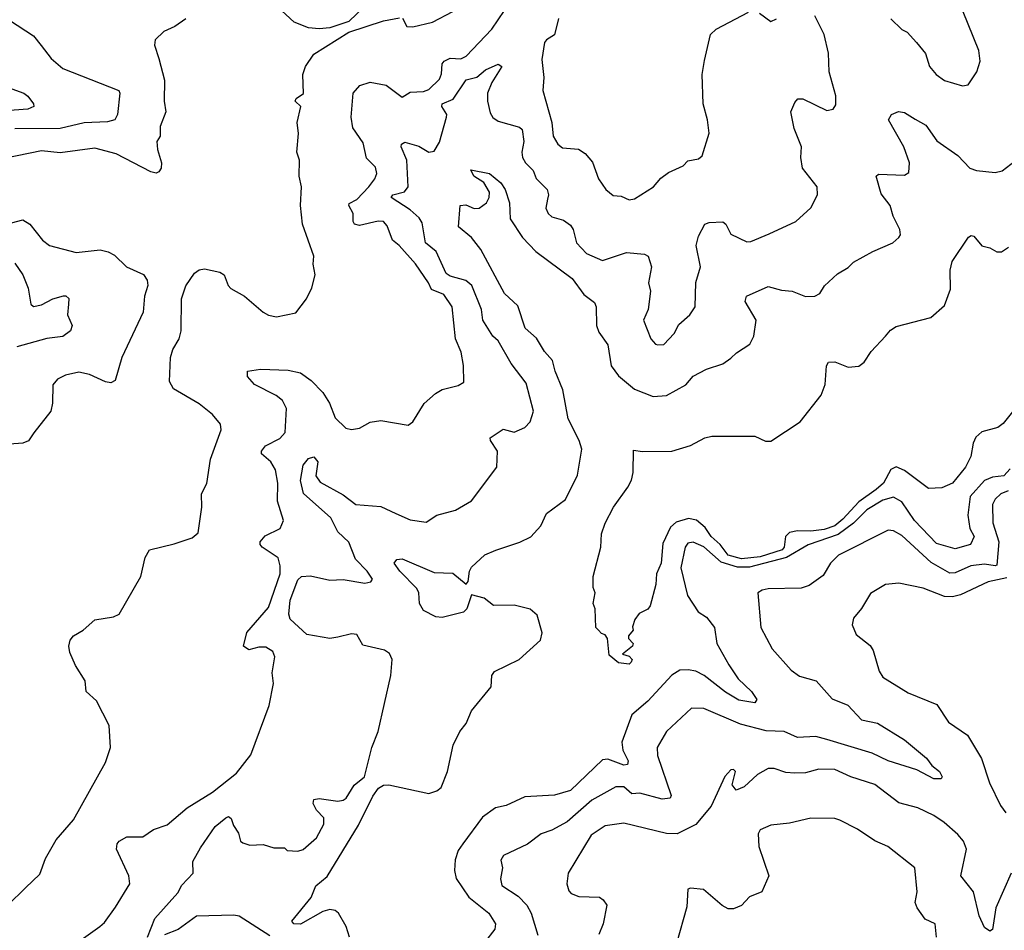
# Model space of a CAD drawing. Extents: x 1690054 to 1842981, y 782881 to 914114.
# Tile 257 of 656: x 1718574 to 1722259, y 875891 to 879301. Entities that reach past the tile are written whole.
import ezdxf

# ---------------------------------------------------------------- set-up
doc = ezdxf.new("R2010")
doc.units = 0

msp = doc.modelspace()

# ---------------------------------------------------------------- linework, layer by layer
at = {"layer": '0CON10XD'}
for points in [[(1719984.5, 879465.5), (1719806.1, 879293.9), (1719735, 879270), (1719695, 879265.8), (1719655, 879270), (1719601.1, 879291.1), (1719538.9, 879348.9)], [(1721835, 879303.3), (1721875, 879264.2), (1721895, 879253.8), (1721930, 879215), (1721964.5, 879174.5), (1721979.2, 879125), (1722003.8, 879095), (1722035, 879072.5), (1722102.3, 879052.3), (1722124, 879056), (1722155.8, 879105), (1722169.2, 879145), (1722164.3, 879185), (1722083.8, 879383.8)], [(1718804.2, 875855), (1718873.8, 875905), (1718890.6, 875919.4), (1718932.6, 875977.4), (1718985.6, 876065), (1718981.9, 876095), (1718936, 876195), (1718938, 876215), (1718945.8, 876225), (1718975, 876240.4), (1719035, 876241.1), (1719075, 876267.9), (1719125, 876285.7), (1719200.6, 876349.4), (1719295, 876408), (1719385, 876479), (1719438.3, 876548.3), (1719507.3, 876732.7), (1719523.1, 876815), (1719519.2, 876855), (1719528.8, 876915), (1719520.8, 876935), (1719495, 876950.6), (1719468.9, 876951.1), (1719431.2, 876941.2), (1719410.8, 876955), (1719424.4, 877005.6), (1719505, 877099.2), (1719548.4, 877225), (1719548.7, 877255), (1719540.8, 877285), (1719481.4, 877325), (1719474.1, 877335.9), (1719474.3, 877345.7), (1719492.1, 877367.9), (1719548.8, 877395), (1719561.4, 877425), (1719538.2, 877498.2), (1719540.3, 877565), (1719530.9, 877615), (1719513.1, 877645), (1719479.1, 877675), (1719478.8, 877685), (1719493.5, 877705), (1719547.7, 877732.3), (1719566.7, 877755), (1719572.5, 877845), (1719557.3, 877875), (1719533.6, 877893.6), (1719452.2, 877935), (1719425.8, 877965), (1719426.7, 877985), (1719475, 877991.5), (1719578.3, 877988.3), (1719625, 877977.9), (1719665, 877948.9), (1719708.8, 877905), (1719733.8, 877865), (1719755, 877810), (1719795, 877771.2), (1719816.2, 877766.2), (1719845, 877770.8), (1719885, 877792.9), (1719925, 877799.2), (1720027.7, 877782.3), (1720045.8, 877794.2), (1720087, 877863), (1720129.7, 877900.3), (1720155, 877916.2), (1720215, 877930.8), (1720236.2, 877943.8), (1720235.4, 878005.4), (1720226.5, 878055), (1720204.7, 878105), (1720191.8, 878225), (1720161.7, 878271.7), (1720115, 878290), (1720104.2, 878315), (1720055, 878386.8), (1719994.4, 878455), (1719969.1, 878475), (1719948.8, 878528.8), (1719935.3, 878545.3), (1719915, 878545.9), (1719845, 878529.5), (1719826.9, 878535), (1719821.3, 878545), (1719821.4, 878575), (1719805.5, 878605), (1719807.4, 878612.6), (1719835, 878626.8), (1719880.9, 878675), (1719903.3, 878705), (1719910.5, 878725), (1719905, 878748.6), (1719871.5, 878781.5), (1719859, 878839), (1719820.8, 878895), (1719814.7, 878935.3), (1719821.9, 879025), (1719846.4, 879053.6), (1719885, 879066.3), (1719945, 879055.7), (1720005, 879010), (1720035, 879029.1), (1720085, 879031.3), (1720105, 879039.6), (1720145, 879077.8), (1720152.8, 879097.2), (1720154.8, 879135), (1720162.3, 879145), (1720185, 879155.9), (1720225, 879153.8), (1720245, 879163.5), (1720340.3, 879265), (1720387.9, 879335)], [(1719051.5, 875865), (1719080, 875935), (1719165, 876031.1), (1719180.8, 876059.2), (1719222.5, 876105), (1719221.4, 876148.6), (1719250.3, 876199.7), (1719305, 876280), (1719345, 876312.5), (1719355, 876317.5), (1719365, 876310), (1719373.3, 876283.3), (1719392.5, 876255), (1719400, 876225), (1719408.3, 876218.3), (1719435, 876210), (1719485, 876212.5), (1719525, 876200), (1719565, 876200), (1719575, 876190), (1719615, 876187.5), (1719635, 876193.3), (1719685, 876237.5), (1719711.7, 876288.3), (1719711.7, 876311.7), (1719685, 876340), (1719672.5, 876365), (1719675, 876380), (1719695, 876383.8), (1719765, 876374.4), (1719785, 876378.6), (1719795.8, 876385), (1719825.5, 876434.5), (1719864.8, 876465.2), (1719892, 876575), (1719914.9, 876635), (1719962.5, 876845), (1719967.9, 876905), (1719957.4, 876927.4), (1719939.5, 876939.5), (1719858.3, 876958.3), (1719835, 876998.2), (1719815, 877001.2), (1719765, 876987.8), (1719735, 876982.8), (1719649, 876999), (1719586.1, 877056.1), (1719581.1, 877075), (1719586.4, 877126.4), (1719615, 877202.9), (1719628, 877215), (1719661.8, 877218.2), (1719735, 877201.6), (1719785, 877204.6), (1719865, 877191.1), (1719887.5, 877195), (1719893.8, 877205), (1719874.4, 877235), (1719830, 877280), (1719805, 877344.7), (1719765, 877383.1), (1719737.8, 877435), (1719635.9, 877525.9), (1719624.4, 877575), (1719635, 877632), (1719655, 877657.5), (1719675, 877664), (1719689.2, 877645), (1719682.6, 877592.6), (1719698.6, 877568.6), (1719785, 877521.6), (1719832.2, 877485), (1719925, 877477.9), (1719981.7, 877451.7), (1720035, 877428.2), (1720095, 877419.5), (1720134.5, 877445.5), (1720205, 877464.4), (1720265, 877499.2), (1720359.2, 877625), (1720362.7, 877685), (1720335.5, 877725), (1720334.7, 877735.3), (1720383.2, 877766.8), (1720423.9, 877756.1), (1720465, 877772.9), (1720484.4, 877795), (1720496.7, 877835), (1720469.3, 877939.3), (1720413.6, 878013.6), (1720365, 878097.5), (1720345, 878115.4), (1720306.6, 878175), (1720302.5, 878215), (1720266.3, 878305), (1720244.1, 878324.1), (1720185, 878340.6), (1720170.5, 878350.5), (1720132, 878432), (1720092.3, 878465), (1720079.6, 878539.6), (1720068.6, 878558.6), (1720035, 878588.6), (1719964.6, 878635), (1719970.6, 878645), (1720014.4, 878655.6), (1720027.5, 878675), (1720022.6, 878775), (1720001.4, 878825), (1720002.5, 878835), (1720015, 878842), (1720067.5, 878827.5), (1720105, 878804.4), (1720125, 878808), (1720145, 878842), (1720171.1, 878935), (1720172.6, 878945), (1720153.9, 878975), (1720155.4, 878985), (1720196.6, 879003.4), (1720244.7, 879075), (1720284.5, 879085.5), (1720317.8, 879112.2), (1720365, 879134.6), (1720378.9, 879125), (1720340.9, 879065), (1720324.3, 879025), (1720324.3, 878995), (1720335, 878952), (1720345, 878934.4), (1720365, 878920), (1720445, 878898.7), (1720455, 878889.6), (1720460.6, 878845), (1720453.6, 878805), (1720456.2, 878785), (1720466.4, 878765), (1720495, 878735.6), (1720506.4, 878706.4), (1720548.5, 878665), (1720553.1, 878645), (1720548.7, 878628.7), (1720542.7, 878595), (1720552.1, 878575), (1720565, 878562.9), (1720609.7, 878549.7), (1720635, 878531.5), (1720645.2, 878515.2), (1720657.2, 878465), (1720695, 878425.5), (1720755, 878399.2), (1720845, 878429.2), (1720912.7, 878422.7), (1720925.7, 878415), (1720939.1, 878375), (1720927.3, 878315), (1720934.3, 878284.3), (1720925.6, 878215), (1720908.6, 878175), (1720936.2, 878105), (1720953.3, 878085), (1720962.7, 878082.7), (1720985.3, 878084.7), (1721023.1, 878125), (1721040.5, 878159.5), (1721081.5, 878195), (1721102.5, 878225), (1721104.1, 878315.9), (1721121.6, 878375), (1721105.3, 878455), (1721115, 878490), (1721138, 878535), (1721155, 878541.5), (1721205, 878543.8), (1721216.5, 878535), (1721235, 878498), (1721295, 878468.9), (1721310.3, 878469.7), (1721378.6, 878498.6), (1721478.8, 878545), (1721535, 878596), (1721559.5, 878645), (1721558.1, 878675), (1721504.4, 878745), (1721497.9, 878785), (1721500.6, 878825), (1721473, 878893), (1721460, 878955), (1721475, 878990), (1721485.8, 879004.2), (1721505, 879004.4), (1721595, 878960), (1721618.8, 878965), (1721628.2, 878981.8), (1721628.5, 879015), (1721603.5, 879105), (1721601.2, 879175), (1721584.7, 879245), (1721550, 879315)], [(1720005.9, 879305.9), (1720023.3, 879275), (1720045, 879274.4), (1720118.3, 879291.7), (1720195, 879330.8)], [(1720590.8, 879305), (1720575.9, 879244.1), (1720545, 879225.7), (1720537.8, 879215), (1720528.3, 879151.7), (1720535.5, 879084.5), (1720531.5, 879035), (1720565.3, 878915.3), (1720570, 878865), (1720587.8, 878835), (1720605, 878820.5), (1720665, 878815.4), (1720689.8, 878799.8), (1720717.2, 878767.2), (1720740, 878705), (1720768, 878665), (1720795, 878642.5), (1720825, 878639.2), (1720855, 878625.6), (1720875, 878629.5), (1720946, 878675), (1720973.4, 878706.6), (1721002.2, 878727.8), (1721056.6, 878753.4), (1721075, 878772), (1721115, 878780), (1721128.8, 878791.2), (1721153.9, 878876.1), (1721148.6, 878925), (1721131.9, 878985), (1721128.1, 879095), (1721137.5, 879147.5), (1721160, 879245), (1721180, 879265), (1721301.7, 879328.3)], [(1721343.3, 879325), (1721385, 879294.3), (1721406.6, 879303.4)], [(1719195, 879304), (1719154.4, 879275.6), (1719113.4, 879256.6), (1719081.2, 879225), (1719078.8, 879205), (1719094.2, 879155), (1719115.6, 879074.4), (1719114.4, 878995), (1719120, 878955), (1719099.4, 878900.6), (1719099.3, 878865), (1719087.3, 878845), (1719089.7, 878815), (1719104.5, 878765), (1719103.6, 878745), (1719095, 878731.1), (1719085, 878726.4), (1719065, 878731.1), (1718935, 878798.2), (1718855, 878819.1), (1718725, 878802.5), (1718655, 878809.2), (1718515, 878780.9)], [(1718535, 879299.2), (1718625, 879240), (1718653.8, 879203.8), (1718691.9, 879155), (1718735, 879117.5), (1718944.2, 879035), (1718948.9, 879025), (1718940, 878945), (1718930, 878925), (1718902.1, 878917.9), (1718815, 878914.8), (1718725, 878893.7), (1718555, 878892.3)], [(1719667, 878297), (1719680, 878345), (1719672, 878385), (1719674, 878415), (1719632.2, 878535), (1719624.3, 878605), (1719628.6, 878675), (1719620, 878715), (1719621.4, 878775), (1719610.5, 878805), (1719616.9, 878875), (1719612.5, 878915), (1719626, 878975), (1719604.4, 878995), (1719608.8, 879005), (1719635.4, 879024.6), (1719633.8, 879095), (1719642.9, 879125), (1719675, 879171.9), (1719805, 879253.3), (1719935, 879296), (1719995, 879308)], [(1718461, 879071), (1718588.8, 879025), (1718604.2, 879014.2), (1718625.8, 878985), (1718626, 878975), (1718603.8, 878965), (1718483.2, 878956.8)], [(1719808.5, 875865), (1719795.6, 875905), (1719766.7, 875955), (1719754.6, 875964.6), (1719735, 875968.8), (1719708.9, 875961.1), (1719625, 875913.3), (1719600, 875915), (1719592.5, 875925), (1719665, 876013.8), (1719682.6, 876057.4), (1719725, 876092.5), (1719841.6, 876285), (1719895, 876393.5), (1719917.2, 876422.8), (1719935, 876433.6), (1719955.8, 876435.8), (1720105, 876403.5), (1720135, 876412.4), (1720150.7, 876425), (1720174.9, 876485), (1720196.5, 876583.5), (1720220.7, 876635), (1720245.2, 876665), (1720265, 876712.7), (1720337.9, 876802.1), (1720341.5, 876845), (1720350.5, 876859.5), (1720443.1, 876905), (1720523.4, 876976.6), (1720528.8, 877005), (1720511, 877071), (1720485, 877093.2), (1720425, 877108.8), (1720346.7, 877106.7), (1720312.2, 877135), (1720265, 877147.5), (1720246.8, 877095), (1720235, 877082.1), (1720155, 877061.6), (1720130.8, 877065), (1720085, 877088), (1720070.5, 877115), (1720067.6, 877155), (1720060.7, 877170.7), (1719996.9, 877235), (1719975.8, 877265), (1719985, 877279.2), (1720005, 877282.2), (1720125, 877230.6), (1720195, 877228.2), (1720245, 877186.7), (1720252.7, 877197.3), (1720257.1, 877235), (1720265, 877250), (1720315, 877297.3), (1720355.4, 877314.6), (1720446.1, 877343.9), (1720486.3, 877363.7), (1720524.2, 877405), (1720545, 877452), (1720616.4, 877503.6), (1720661.4, 877595), (1720677.6, 877692.4), (1720667.5, 877725), (1720626.1, 877806.1), (1720606.6, 877915), (1720577.4, 877985), (1720567.6, 878025), (1720537.7, 878057.7), (1720508.2, 878108.2), (1720465.3, 878145.3), (1720438.5, 878228.5), (1720388.5, 878275), (1720299.7, 878439.7), (1720264.6, 878485), (1720216.2, 878525), (1720222, 878605), (1720243.1, 878606.9), (1720275, 878593.1), (1720293.8, 878595), (1720321.2, 878615), (1720330.9, 878635), (1720331.8, 878655), (1720310.8, 878690.8), (1720273.8, 878715), (1720262.2, 878737.8), (1720332.5, 878725), (1720375, 878689.2), (1720390.5, 878665), (1720407.5, 878615), (1720410, 878555), (1720455.4, 878485), (1720505, 878432.5), (1720641.3, 878331.3), (1720685, 878271.9), (1720725, 878242), (1720730.9, 878225), (1720732.5, 878155), (1720740.9, 878130.9), (1720775, 878082.5), (1720787.7, 878005), (1720815, 877967.2), (1720875, 877917.6), (1720945, 877889.6), (1720995, 877892.9), (1721066.6, 877933.4), (1721095, 877965.4), (1721145, 877992.5), (1721205, 878012.5), (1721235, 878032.5), (1721256.4, 878053.6), (1721306.2, 878085), (1721322, 878115), (1721330.5, 878175), (1721289.2, 878245), (1721294.4, 878265.6), (1721375, 878301.4), (1721425, 878287.7), (1721465, 878284.6), (1721515, 878263.5), (1721550, 878265), (1721569.2, 878275), (1721585.6, 878304.4), (1721635, 878348.8), (1721675, 878372.5), (1721695, 878392), (1721767.3, 878432.7), (1721842.5, 878465), (1721863.8, 878485), (1721870, 878495), (1721868.6, 878515), (1721843.1, 878565), (1721831.8, 878605), (1721798.3, 878648.3), (1721780, 878715), (1721788, 878722), (1721885, 878718.5), (1721902.1, 878727.9), (1721904.1, 878765), (1721882.8, 878825), (1721826.2, 878925), (1721836.7, 878945), (1721862.9, 878957.1), (1721885, 878952.7), (1721925, 878928.2), (1721965.4, 878905), (1722006.4, 878846.4), (1722085, 878791.5), (1722130, 878745), (1722155, 878736.2), (1722225, 878727.9), (1722250.8, 878735), (1722315.6, 878785)], [(1718505, 878529.6), (1718585, 878550.6), (1718611.2, 878535), (1718658.5, 878475), (1718685, 878454.7), (1718785, 878428.2), (1718875, 878439.2), (1718905, 878431.2), (1718928.7, 878418.7), (1718973.8, 878375), (1719036.8, 878346.8), (1719050.8, 878325), (1719053.3, 878305), (1719040.5, 878265), (1719035.6, 878205), (1718955.6, 878035), (1718930.5, 877949.5), (1718915, 877941.2), (1718895, 877944.3), (1718835, 877971.9), (1718795, 877980.8), (1718745, 877970), (1718715, 877954), (1718697.3, 877932.7), (1718696.9, 877865), (1718690, 877835), (1718626.6, 877753.4), (1718606.6, 877723.4), (1718585.6, 877714.4), (1718535, 877710.8)], [(1722339.8, 877895), (1722255, 877787.9), (1722235, 877772.9), (1722175, 877757.1), (1722153, 877737), (1722142.9, 877715), (1722134.4, 877665), (1722113.6, 877625), (1722065, 877565.6), (1722025, 877547.5), (1721975, 877545.7), (1721885, 877612.5), (1721855, 877625.7), (1721833.9, 877616.1), (1721807.6, 877565), (1721779, 877541), (1721714.3, 877495.7), (1721655, 877429.7), (1721625, 877405.1), (1721585, 877391.6), (1721535, 877385.1), (1721485, 877386.8), (1721455, 877380), (1721439.8, 877365), (1721435.1, 877325), (1721427.6, 877315), (1721345, 877289.6), (1721275, 877282.2), (1721225.8, 877295), (1721195.9, 877335.9), (1721162.2, 877365), (1721139.5, 877399.5), (1721107.1, 877427.1), (1721077.3, 877432.7), (1721030.7, 877419.3), (1721009.6, 877400.4), (1720980.6, 877339.4), (1720975.2, 877265), (1720957.8, 877225), (1720955.4, 877185), (1720933.9, 877106.1), (1720925, 877093.3), (1720893, 877077), (1720876.2, 877055), (1720867.5, 877027.5), (1720870, 877015), (1720853, 876993), (1720853, 876983), (1720870, 876965), (1720867.5, 876955), (1720830, 876925), (1720855, 876917.5), (1720866.2, 876905), (1720862.5, 876895), (1720855, 876887.5), (1720815, 876892.5), (1720780.7, 876920.7), (1720773.6, 876983.6), (1720765, 876997.5), (1720751.7, 877001.7), (1720740, 877015), (1720730, 877025), (1720727.5, 877095), (1720720, 877115), (1720727.5, 877155), (1720720, 877175), (1720720, 877215), (1720748.8, 877325), (1720751.4, 877375), (1720764.5, 877415), (1720795.8, 877475), (1720850.5, 877549.5), (1720863.5, 877576.5), (1720870, 877605), (1720871.7, 877688.3), (1720905, 877683.3), (1721015, 877684.3), (1721085, 877706.4), (1721138.8, 877735), (1721165, 877741.5), (1721325, 877740.9), (1721365, 877722.9), (1721385, 877722.9), (1721495, 877794.5), (1721573.5, 877895), (1721588.2, 877935), (1721593.8, 878005), (1721601.5, 878018.5), (1721625, 878019.4), (1721675, 877999.5), (1721715, 878003.6), (1721735, 878018.5), (1721761.3, 878058.7), (1721814.8, 878115.2), (1721832.6, 878137.4), (1721855, 878151.5), (1721983.8, 878185), (1722035, 878230.8), (1722058, 878292), (1722056.8, 878363.2), (1722064.2, 878395), (1722125, 878486.7), (1722135, 878492.5), (1722145, 878490), (1722175, 878453.3), (1722205, 878446.2), (1722231.4, 878431.4), (1722248.3, 878431.7), (1722275, 878448.8)], [(1718528.8, 875985), (1718595, 876050), (1718649.1, 876100.9), (1718670.2, 876159.8), (1718709.9, 876230.1), (1718774.6, 876305), (1718895, 876519.1), (1718913.2, 876575), (1718908.1, 876658.1), (1718860.6, 876750.6), (1718821.8, 876785), (1718818.5, 876825), (1718782.7, 876882.7), (1718761.4, 876931.4), (1718758.1, 876955), (1718763, 876977), (1718775, 876994), (1718810.8, 877015), (1718855, 877053.5), (1718925, 877064.7), (1718945.6, 877075), (1719027.1, 877215), (1719043.6, 877286.4), (1719060, 877315), (1719152.2, 877337.8), (1719219.6, 877360.4), (1719241.1, 877378.9), (1719255.6, 877475), (1719254.1, 877525), (1719274, 877564), (1719287.5, 877655), (1719328, 877765), (1719325.7, 877785.7), (1719295, 877822), (1719245, 877862), (1719148.7, 877918.7), (1719133.9, 877946.1), (1719137.5, 878035), (1719146.2, 878065), (1719170.8, 878105), (1719178.6, 878135), (1719178.9, 878255), (1719196, 878304), (1719228, 878352), (1719245, 878364.3), (1719265, 878367.1), (1719322.5, 878355), (1719338.8, 878345), (1719353.8, 878305), (1719364.2, 878294.2), (1719415.4, 878265.4), (1719485, 878205.8), (1719505, 878194.2), (1719535, 878187.5), (1719607.3, 878202.7), (1719647.5, 878255), (1719667, 878297)], [(1718555, 878388.8), (1718585.3, 878345), (1718605.3, 878295), (1718615.5, 878235.5), (1718625, 878227.1), (1718655, 878232.3), (1718698, 878255), (1718737, 878267), (1718746.7, 878266.7), (1718757, 878257), (1718756.5, 878235), (1718752.5, 878195), (1718770.5, 878155), (1718763.5, 878135), (1718735.2, 878114.8), (1718675, 878106.5), (1718563.2, 878075)], [(1722281.4, 877618.6), (1722257.5, 877592.5), (1722215, 877587.3), (1722184.9, 877575.1), (1722130.8, 877515), (1722122.4, 877445), (1722129.8, 877395), (1722146.1, 877365), (1722132.9, 877335), (1722075, 877318.8), (1722005, 877338.8), (1721923.4, 877425), (1721875, 877495.4), (1721845, 877512.2), (1721805, 877501.7), (1721745, 877465.8), (1721694.1, 877415), (1721637.7, 877372.3), (1721525, 877334.3), (1721443.4, 877286.6), (1721305, 877250.7), (1721260.4, 877250.4), (1721198.9, 877268.9), (1721135, 877327.1), (1721095, 877344.7), (1721075, 877340.9), (1721064.1, 877325), (1721047.8, 877247.8), (1721073.5, 877145), (1721112.7, 877082.7), (1721145, 877063.3), (1721174.4, 877025), (1721183.6, 876965), (1721228.2, 876885), (1721262.7, 876832.7), (1721312.5, 876785), (1721333.3, 876755), (1721325, 876743.1), (1721265, 876752.8), (1721215, 876782.7), (1721135.2, 876845.2), (1721105, 876860.5), (1721076, 876866), (1721045, 876864.6), (1721015, 876846.1), (1720925, 876749.3), (1720865, 876697.8), (1720827.2, 876595), (1720831.2, 876565), (1720851.2, 876525), (1720848.1, 876511.9), (1720835, 876509.1), (1720775, 876532.1), (1720755, 876529.7), (1720635, 876414.2), (1720575, 876397.1), (1720465, 876390.7), (1720395, 876357.7), (1720355, 876349.1), (1720305.9, 876314.1), (1720231.8, 876215), (1720215, 876189.4), (1720203.8, 876155), (1720201.6, 876115), (1720207.9, 876085), (1720255, 876014.6), (1720329.1, 875955), (1720354.5, 875915), (1720351.5, 875895), (1720313.8, 875845)], [(1722273.3, 877536.7), (1722246.4, 877525), (1722225, 877505.5), (1722215, 877485.7), (1722216, 877416), (1722238.1, 877345), (1722231.4, 877258.6), (1722225, 877254.9), (1722185, 877262.3), (1722134.2, 877255.8), (1722075, 877229.4), (1722055, 877228.4), (1721985, 877267.5), (1721875, 877369.7), (1721845, 877386.6), (1721825, 877389.6), (1721638.2, 877295), (1721608.7, 877265), (1721580.9, 877219.1), (1721528.5, 877181.5), (1721498.2, 877171.8), (1721375, 877169.1), (1721352.5, 877165), (1721336, 877154), (1721347.5, 877025), (1721390.6, 876945), (1721460.8, 876865), (1721492.7, 876842.7), (1721555, 876825.5), (1721615, 876757.1), (1721673.6, 876733.6), (1721725, 876679.4), (1721785, 876666.2), (1721885, 876604.3), (1721968, 876535), (1721988, 876508), (1722016.2, 876485), (1722026.7, 876465), (1722022.5, 876457.5), (1721995, 876457.5), (1721931.5, 876491.5), (1721824.3, 876525), (1721764.5, 876554.5), (1721595, 876605.8), (1721553.6, 876616.4), (1721485, 876612.8), (1721435.3, 876635.3), (1721367.7, 876637.7), (1721272.1, 876662.1), (1721135, 876721.5), (1721087.9, 876722.1), (1720994.3, 876635.7), (1720960, 876575), (1720960.8, 876545), (1721012.5, 876395), (1721008.9, 876385), (1720978.5, 876381.5), (1720895, 876403.9), (1720865, 876401.8), (1720835, 876427.5), (1720805, 876427.6), (1720715, 876377.6), (1720623.2, 876296.8), (1720565, 876265.4), (1720525, 876252.1), (1720475, 876213.5), (1720385, 876170.9), (1720375, 876153.3), (1720380.7, 876125), (1720372.9, 876082.9), (1720378.9, 876058.9), (1720439.1, 876019.1), (1720471.3, 875985), (1720488, 875955), (1720513, 875873)], [(1722268.9, 877211.1), (1722199.2, 877195), (1722095, 877146.7), (1722065, 877139.7), (1722035, 877140.7), (1721955, 877172.5), (1721865, 877190.6), (1721815, 877185.8), (1721757.9, 877152.1), (1721725, 877096.2), (1721695, 877060), (1721690, 877035), (1721705, 876998.8), (1721756.6, 876956.6), (1721767.9, 876937.9), (1721790.7, 876860.7), (1721805, 876838), (1721899.4, 876779.4), (1722006.6, 876736.6), (1722050.1, 876670.1), (1722120.9, 876620.9), (1722173.9, 876533.9), (1722203.4, 876443.4), (1722245, 876357.8), (1722265, 876330.5)], [(1722285, 876104.3), (1722227.3, 875975), (1722215, 875893.3), (1722205, 875888), (1722185, 875900.8), (1722164.5, 875945.5), (1722143.3, 876035), (1722096.2, 876095), (1722117.6, 876195), (1722106.5, 876225), (1722085, 876249.6), (1722034.5, 876295), (1721995, 876321.2), (1721935, 876348.9), (1721865, 876368.6), (1721775, 876436.4), (1721685.3, 876465.3), (1721625, 876493.3), (1721565, 876494.5), (1721515, 876480), (1721475, 876478.9), (1721441.5, 876481.5), (1721397.2, 876497.2), (1721375, 876496.8), (1721335, 876474.1), (1721285, 876427.5), (1721256.1, 876416.1), (1721240, 876435), (1721253.3, 876485), (1721245, 876493.3), (1721235, 876491.2), (1721213, 876467), (1721161.9, 876355), (1721105, 876286.7), (1721035, 876252.5), (1720995, 876253.3), (1720835, 876291.8), (1720765, 876281.6), (1720713.3, 876246.7), (1720626.9, 876105), (1720621.4, 876065), (1720628.6, 876038.6), (1720638.3, 876028.3), (1720667, 876017), (1720744.3, 876014.3), (1720758.2, 876005), (1720771.1, 875985), (1720757.9, 875915), (1720741.9, 875875)], [(1722005.6, 875865), (1722000, 875915), (1721962.6, 875932.6), (1721933.3, 875975), (1721925.7, 875995), (1721932.5, 876035), (1721924, 876125), (1721822.9, 876205), (1721775, 876226.2), (1721709.8, 876269.8), (1721643.3, 876303.3), (1721625, 876308.8), (1721535, 876310.4), (1721455, 876292.5), (1721385.4, 876284.6), (1721345, 876267.5), (1721338.3, 876251.7), (1721340.6, 876205), (1721377.8, 876095), (1721352, 876035), (1721305, 876015.6), (1721275, 875984.2), (1721245, 875970.8), (1721225, 875971.4), (1721203.4, 875983.4), (1721133, 876043), (1721085, 876048.8), (1721074, 876045), (1721070.9, 875979.1), (1721031.9, 875841.9)], [(1719510.5, 875870.5), (1719395, 875943.1), (1719375, 875947.5), (1719235, 875943.1), (1719166.4, 875893.6), (1719116.2, 875873.8)]]:
    msp.add_lwpolyline(points, dxfattribs=at)

doc.saveas('drawing.dxf')
